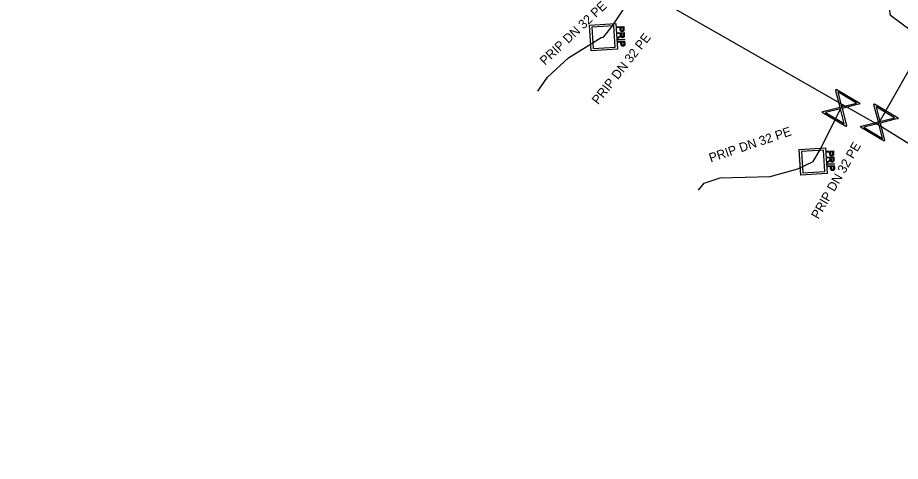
# Model space of a CAD drawing. Extents: x -643842 to -636370, y -1119190 to -1110210.
# Drawn here: x -642075.79 to -642027.32, y -1113573.41 to -1113549.04 of the extents above; entities that cross this region are included whole.
import ezdxf

# ---------------------------------------------------------------- set-up
doc = ezdxf.new("R2010")
doc.units = 0
for name, color, linetype in [('22', 7, 'Continuous'), ('Default', 7, 'Continuous'), ('Level 16', 7, 'Continuous'), ('Level 18', 7, 'Continuous'), ('Level 21', 7, 'Continuous'), ('Level 23', 7, 'Continuous')]:
    doc.layers.add(name, color=color, linetype=linetype)

msp = doc.modelspace()

# ---------------------------------------------------------------- linework, layer by layer
at = {"layer": 'Default'}
for points in [[(-642042.499, -1113549.664), (-642042.497, -1113549.7), (-642042.5, -1113549.719), (-642042.503, -1113549.745), (-642042.514, -1113549.764), (-642042.525, -1113549.783), (-642042.546, -1113549.795), (-642042.568, -1113549.806), (-642042.595, -1113549.808), (-642042.641, -1113549.811), (-642042.674, -1113549.784), (-642042.706, -1113549.757), (-642042.711, -1113549.681)], [(-642042.669, -1113549.679), (-642042.667, -1113549.725), (-642042.649, -1113549.743), (-642042.63, -1113549.761), (-642042.599, -1113549.759), (-642042.577, -1113549.758), (-642042.562, -1113549.746), (-642042.546, -1113549.734), (-642042.543, -1113549.716), (-642042.54, -1113549.703), (-642042.542, -1113549.67)], [(-642042.76, -1113550.074), (-642042.728, -1113550.052), (-642042.712, -1113550.037), (-642042.696, -1113550.023), (-642042.69, -1113550.012), (-642042.684, -1113550), (-642042.682, -1113549.989), (-642042.68, -1113549.982), (-642042.681, -1113549.963)], [(-642042.479, -1113550.008), (-642042.476, -1113550.055), (-642042.485, -1113550.081), (-642042.493, -1113550.106), (-642042.516, -1113550.123), (-642042.54, -1113550.139), (-642042.569, -1113550.14), (-642042.608, -1113550.143), (-642042.635, -1113550.12), (-642042.662, -1113550.097), (-642042.672, -1113550.046), (-642042.681, -1113550.065), (-642042.689, -1113550.075), (-642042.706, -1113550.097), (-642042.734, -1113550.117)], [(-642042.638, -1113550.007), (-642042.636, -1113550.04), (-642042.628, -1113550.058), (-642042.621, -1113550.076), (-642042.605, -1113550.084), (-642042.59, -1113550.093), (-642042.572, -1113550.092), (-642042.548, -1113550.09), (-642042.532, -1113550.071), (-642042.517, -1113550.052), (-642042.519, -1113550.011)], [(-642042.454, -1113550.465), (-642042.451, -1113550.5), (-642042.454, -1113550.52), (-642042.457, -1113550.546), (-642042.468, -1113550.565), (-642042.48, -1113550.584), (-642042.501, -1113550.595), (-642042.522, -1113550.607), (-642042.549, -1113550.609), (-642042.595, -1113550.611), (-642042.628, -1113550.585), (-642042.661, -1113550.558), (-642042.665, -1113550.482)], [(-642042.624, -1113550.48), (-642042.621, -1113550.526), (-642042.603, -1113550.544), (-642042.585, -1113550.562), (-642042.553, -1113550.56), (-642042.531, -1113550.559), (-642042.516, -1113550.547), (-642042.501, -1113550.535), (-642042.497, -1113550.516), (-642042.494, -1113550.504), (-642042.496, -1113550.471)], [(-642030.989, -1113556.494), (-642030.987, -1113556.53), (-642030.99, -1113556.549), (-642030.993, -1113556.575), (-642031.004, -1113556.594), (-642031.015, -1113556.613), (-642031.036, -1113556.625), (-642031.058, -1113556.636), (-642031.085, -1113556.638), (-642031.131, -1113556.641), (-642031.164, -1113556.614), (-642031.196, -1113556.587), (-642031.201, -1113556.511)], [(-642031.159, -1113556.509), (-642031.157, -1113556.555), (-642031.139, -1113556.573), (-642031.12, -1113556.591), (-642031.089, -1113556.589), (-642031.067, -1113556.588), (-642031.052, -1113556.576), (-642031.036, -1113556.564), (-642031.033, -1113556.546), (-642031.03, -1113556.533), (-642031.032, -1113556.5)], [(-642031.25, -1113556.904), (-642031.218, -1113556.882), (-642031.202, -1113556.867), (-642031.186, -1113556.853), (-642031.18, -1113556.842), (-642031.174, -1113556.83), (-642031.172, -1113556.819), (-642031.17, -1113556.812), (-642031.171, -1113556.793)], [(-642030.969, -1113556.838), (-642030.966, -1113556.885), (-642030.975, -1113556.911), (-642030.983, -1113556.936), (-642031.006, -1113556.953), (-642031.03, -1113556.969), (-642031.059, -1113556.97), (-642031.098, -1113556.973), (-642031.125, -1113556.95), (-642031.152, -1113556.927), (-642031.162, -1113556.876), (-642031.171, -1113556.895), (-642031.179, -1113556.905), (-642031.196, -1113556.927), (-642031.224, -1113556.947)], [(-642031.128, -1113556.837), (-642031.126, -1113556.87), (-642031.118, -1113556.888), (-642031.111, -1113556.906), (-642031.095, -1113556.914), (-642031.08, -1113556.923), (-642031.062, -1113556.922), (-642031.038, -1113556.92), (-642031.022, -1113556.901), (-642031.007, -1113556.882), (-642031.009, -1113556.841)], [(-642030.944, -1113557.295), (-642030.941, -1113557.33), (-642030.944, -1113557.35), (-642030.947, -1113557.376), (-642030.958, -1113557.395), (-642030.97, -1113557.414), (-642030.991, -1113557.425), (-642031.012, -1113557.437), (-642031.039, -1113557.439), (-642031.085, -1113557.441), (-642031.118, -1113557.415), (-642031.151, -1113557.388), (-642031.155, -1113557.312)], [(-642031.114, -1113557.31), (-642031.111, -1113557.356), (-642031.093, -1113557.374), (-642031.075, -1113557.392), (-642031.043, -1113557.39), (-642031.021, -1113557.389), (-642031.006, -1113557.377), (-642030.991, -1113557.365), (-642030.987, -1113557.346), (-642030.984, -1113557.334), (-642030.986, -1113557.301)]]:
    msp.add_open_spline(points, degree=3, dxfattribs=at)
at = {"layer": 'Level 16'}
for points in [[(-642030.84, -1113552.962), (-642029.552, -1113553.73), (-642029.586, -1113553.786), (-642029.711, -1113553.814), (-642030.525, -1113554.021), (-642030.286, -1113554.962), (-642030.32, -1113555.018), (-642031.608, -1113554.25), (-642031.574, -1113554.194), (-642030.632, -1113553.957), (-642030.839, -1113553.143), (-642030.874, -1113553.018), (-642030.84, -1113552.962)], [(-642030.753, -1113553.123), (-642030.547, -1113553.936), (-642029.736, -1113553.729), (-642030.753, -1113553.123)], [(-642030.402, -1113554.86), (-642030.61, -1113554.043), (-642031.426, -1113554.25), (-642030.402, -1113554.86)], [(-642028.74, -1113553.772), (-642027.452, -1113554.54), (-642027.486, -1113554.596), (-642027.611, -1113554.624), (-642028.425, -1113554.831), (-642028.186, -1113555.772), (-642028.22, -1113555.828), (-642029.508, -1113555.06), (-642029.474, -1113555.004), (-642028.532, -1113554.767), (-642028.739, -1113553.953), (-642028.774, -1113553.828), (-642028.74, -1113553.772)], [(-642028.653, -1113553.933), (-642028.447, -1113554.746), (-642027.636, -1113554.539), (-642028.653, -1113553.933)], [(-642028.302, -1113555.67), (-642028.51, -1113554.853), (-642029.326, -1113555.06), (-642028.302, -1113555.67)]]:
    msp.add_lwpolyline(points, dxfattribs=at)
at = {"layer": 'Level 18'}
for points in [[(-642042.857, -1113550.773), (-642044.306, -1113550.858), (-642044.389, -1113549.447), (-642042.94, -1113549.362), (-642042.857, -1113550.773)], [(-642043.056, -1113549.49), (-642044.259, -1113549.56), (-642044.19, -1113550.73), (-642042.987, -1113550.66), (-642043.056, -1113549.49)], [(-642042.865, -1113549.551), (-642042.507, -1113549.53), (-642042.499, -1113549.664)], [(-642042.711, -1113549.681), (-642042.716, -1113549.589), (-642042.862, -1113549.597), (-642042.865, -1113549.551)], [(-642042.847, -1113549.87), (-642042.488, -1113549.849), (-642042.479, -1113550.008)], [(-642042.542, -1113549.67), (-642042.547, -1113549.579), (-642042.675, -1113549.586)], [(-642042.675, -1113549.586), (-642042.669, -1113549.679)], [(-642042.681, -1113549.963), (-642042.684, -1113549.909), (-642042.844, -1113549.918), (-642042.847, -1113549.87)], [(-642042.734, -1113550.117), (-642042.828, -1113550.185), (-642042.832, -1113550.125), (-642042.76, -1113550.074)], [(-642042.827, -1113550.234), (-642042.468, -1113550.213), (-642042.466, -1113550.259), (-642042.824, -1113550.28), (-642042.827, -1113550.234)], [(-642042.82, -1113550.352), (-642042.461, -1113550.331), (-642042.454, -1113550.465)], [(-642042.519, -1113550.011), (-642042.526, -1113549.899), (-642042.644, -1113549.906)], [(-642042.644, -1113549.906), (-642042.638, -1113550.007)], [(-642042.665, -1113550.482), (-642042.671, -1113550.39), (-642042.817, -1113550.398), (-642042.82, -1113550.352)], [(-642042.496, -1113550.471), (-642042.501, -1113550.38), (-642042.629, -1113550.387)], [(-642042.629, -1113550.387), (-642042.624, -1113550.48)], [(-642031.347, -1113557.603), (-642032.796, -1113557.688), (-642032.879, -1113556.277), (-642031.43, -1113556.192), (-642031.347, -1113557.603)], [(-642031.546, -1113556.32), (-642032.749, -1113556.39), (-642032.68, -1113557.56), (-642031.477, -1113557.49), (-642031.546, -1113556.32)], [(-642031.355, -1113556.381), (-642030.997, -1113556.36), (-642030.989, -1113556.494)], [(-642031.201, -1113556.511), (-642031.206, -1113556.419), (-642031.352, -1113556.427), (-642031.355, -1113556.381)], [(-642031.032, -1113556.5), (-642031.037, -1113556.409), (-642031.165, -1113556.416)], [(-642031.165, -1113556.416), (-642031.159, -1113556.509)], [(-642031.337, -1113556.7), (-642030.978, -1113556.679), (-642030.969, -1113556.838)], [(-642031.171, -1113556.793), (-642031.174, -1113556.739), (-642031.334, -1113556.748), (-642031.337, -1113556.7)], [(-642031.224, -1113556.947), (-642031.318, -1113557.015), (-642031.322, -1113556.955), (-642031.25, -1113556.904)], [(-642031.317, -1113557.064), (-642030.958, -1113557.043), (-642030.956, -1113557.089), (-642031.314, -1113557.11), (-642031.317, -1113557.064)], [(-642031.009, -1113556.841), (-642031.016, -1113556.729), (-642031.134, -1113556.736)], [(-642031.134, -1113556.736), (-642031.128, -1113556.837)], [(-642031.31, -1113557.182), (-642030.951, -1113557.161), (-642030.944, -1113557.295)], [(-642031.155, -1113557.312), (-642031.161, -1113557.22), (-642031.307, -1113557.228), (-642031.31, -1113557.182)], [(-642030.986, -1113557.301), (-642030.991, -1113557.21), (-642031.119, -1113557.217)], [(-642031.119, -1113557.217), (-642031.114, -1113557.31)]]:
    msp.add_lwpolyline(points, dxfattribs=at)
at = {"layer": 'Level 21'}
msp.add_lwpolyline([(-641966.02, -1113592.14), (-641975.16, -1113586.77), (-641976.23, -1113586.15), (-641986.29, -1113580.26), (-641986.95, -1113579.87), (-642002.1, -1113571.05), (-642002.39, -1113570.86), (-642007.58, -1113567.68), (-642008.77, -1113566.95), (-642018.63, -1113560.99), (-642019.96, -1113560.23), (-642028.54, -1113554.93), (-642030.48, -1113553.82), (-642040.96, -1113547.82), (-642041.73, -1113547.36), (-642051.86, -1113541.27), (-642052.43, -1113540.95), (-642062.55, -1113534.65), (-642063.5, -1113533.98), (-642070.77, -1113529.51), (-642075.54, -1113526.65), (-642075.79, -1113526.49)], dxfattribs=at)
at = {"layer": 'Level 23'}
for points in [[(-642028.54, -1113554.93), (-642028.48, -1113554.8), (-642026.09, -1113550.58), (-642026.16, -1113550.19), (-642027.86, -1113548.92), (-642027.94, -1113548.41), (-642025.25, -1113544.28), (-642024.24, -1113543.78), (-642022.92, -1113543.49), (-642021.89, -1113542.62), (-642021.01, -1113541.07)], [(-642043.62, -1113550.11), (-642043.13, -1113549.49), (-642041.89, -1113547.6), (-642041.73, -1113547.36)], [(-642047.23, -1113553.08), (-642046.69, -1113552.31), (-642045.55, -1113551.24), (-642043.75, -1113550.13), (-642043.62, -1113550.11)], [(-642038.4, -1113558.52), (-642038.1, -1113558.13), (-642037.21, -1113557.83), (-642034.48, -1113557.77), (-642032.96, -1113557.35), (-642032.11, -1113556.94), (-642031.77, -1113556.35), (-642030.58, -1113553.99), (-642030.48, -1113553.82)]]:
    msp.add_lwpolyline(points, dxfattribs=at)

# ---------------------------------------------------------------- texts
at = {"layer": '22'}
for rotation, p in [(43.1858, (-642046.836, -1113551.681)), (51.6799, (-642043.919, -1113553.845)), (18.6279, (-642037.733, -1113556.997)), (60.0464, (-642031.823, -1113560.143))]:
    msp.add_text('PRIP DN 32 PE', height=0.5, rotation=rotation, dxfattribs=at).set_placement(p)

doc.saveas('drawing.dxf')
